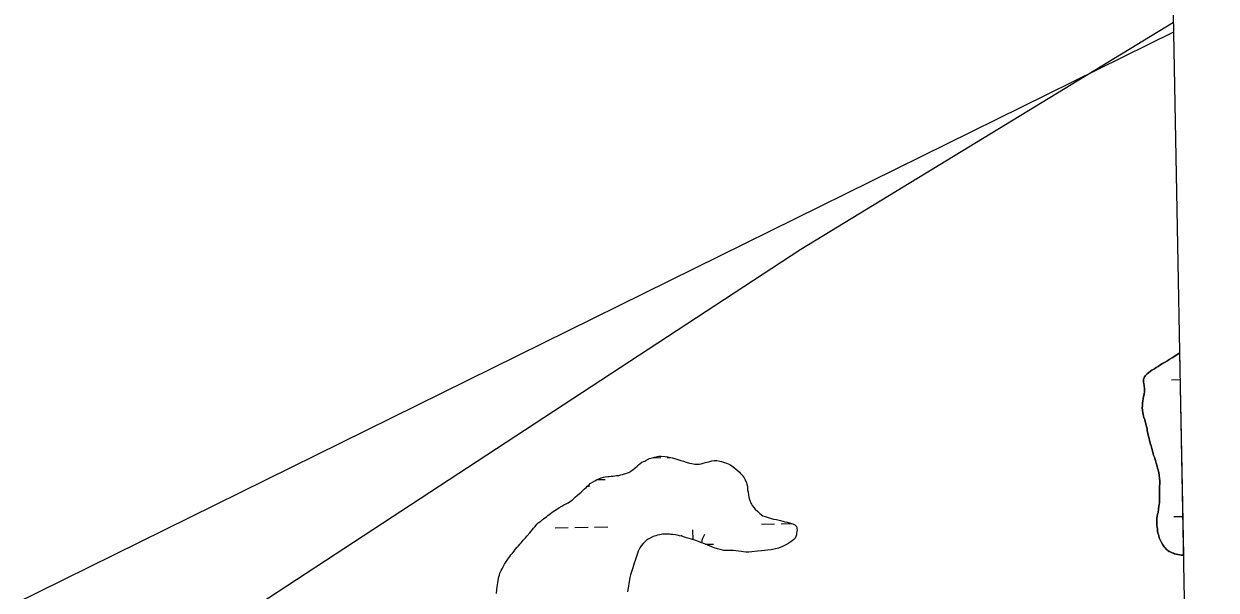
# Model space of a CAD drawing. Extents: x 3925854 to 3964121, y 224593 to 250589.
# Drawn here: x 3958970 to 3961872, y 243981 to 245358 of the extents above; entities that cross this region are included whole.
import ezdxf

# ---------------------------------------------------------------- set-up
doc = ezdxf.new("R2010")
doc.units = 0
for name, color, linetype in [('V-GRID-FRAM', 7, 'Continuous'), ('V-TOPO-SHOR', 7, 'Continuous'), ('V-UTIL-LINE', 7, 'Continuous'), ('V-WETL-SWMP', 7, 'Continuous')]:
    doc.layers.add(name, color=color, linetype=linetype)

msp = doc.modelspace()

# ---------------------------------------------------------------- linework, layer by layer
at = {"layer": 'V-GRID-FRAM'}
msp.add_lwpolyline([(3929791.517, 248207.597), (3961703.892, 248787.859), (3962042.387, 230608.264), (3930114.146, 230027.713), (3929791.517, 248207.597)], dxfattribs=at)
at = {"layer": 'V-TOPO-SHOR'}
for points in [[(3961782.648, 244558.105), (3961780.469, 244556.479), (3961774.571, 244552.443), (3961768.39, 244548.404), (3961764.176, 244545.803), (3961757.427, 244541.754), (3961752.932, 244538.868), (3961745.905, 244534.535), (3961741.119, 244532.21), (3961734.375, 244527.881), (3961730.158, 244525.28), (3961725.667, 244522.11), (3961721.454, 244519.226), (3961715.265, 244515.753), (3961711.894, 244513.445), (3961706.848, 244509.418), (3961703.764, 244506.832), (3961699.844, 244503.102), (3961697.054, 244499.672), (3961694.865, 244493.413), (3961694.662, 244486.896), (3961695.269, 244483.507), (3961696.465, 244478.424), (3961697.13, 244470.219), (3961696.931, 244463.42), (3961696.141, 244458.595), (3961695.099, 244451.22), (3961694.3, 244446.962), (3961692.956, 244440.999), (3961692.442, 244436.745), (3961691.963, 244429.659), (3961691.736, 244425.125), (3961692.1, 244418.331), (3961693.302, 244412.683), (3961693.911, 244409.291), (3961694.826, 244403.922), (3961696, 244400.538), (3961697.765, 244395.179), (3961699.834, 244388.123), (3961701.036, 244382.475), (3961701.931, 244378.805), (3961703.415, 244373.159), (3961704.034, 244368.917), (3961705.244, 244362.419), (3961706.436, 244357.62), (3961708.513, 244350), (3961709.711, 244344.632), (3961712.076, 244336.448), (3961713.549, 244331.934), (3961715.046, 244325.158), (3961716.531, 244319.511), (3961718.597, 244312.741), (3961719.488, 244309.351), (3961721.245, 244304.559), (3961722.132, 244301.454), (3961723.898, 244296.096), (3961725.96, 244289.606), (3961728.024, 244282.836), (3961729.216, 244278.035), (3961730.404, 244273.519), (3961732.19, 244266.462), (3961732.825, 244260.805), (3961733.492, 244252.599), (3961734.131, 244246.662), (3961734.207, 244240.432), (3961734.017, 244232.783), (3961733.789, 244228.248), (3961733.861, 244222.303), (3961733.906, 244218.623), (3961733.976, 244212.96), (3961733.734, 244209.556)], [(3960381.198, 244255.921), (3960384.524, 244256.566), (3960391.485, 244257.258), (3960394.51, 244257.598), (3960399.659, 244257.965), (3960403.292, 244258.311), (3960408.735, 244259.288), (3960412.665, 244259.941), (3960418.42, 244260.316), (3960422.955, 244261.278), (3960427.186, 244262.241), (3960432.015, 244263.816), (3960435.038, 244264.459), (3960438.952, 244266.628), (3960442.273, 244267.576), (3960447.387, 244270.671), (3960453.4, 244274.683), (3960457.298, 244278.066), (3960462.696, 244282.676), (3960465.69, 244285.744), (3960469.893, 244289.129), (3960474.4, 244292.213), (3960478.017, 244293.774), (3960481.034, 244295.023), (3960484.044, 244296.576), (3960489.769, 244299.373), (3960493.082, 244300.93), (3960499.118, 244303.123), (3960504.553, 244304.706), (3960509.087, 244305.671), (3960515.739, 244306.963), (3960521.496, 244307.035), (3960530.598, 244306.236), (3960537.581, 244305.11), (3960548.221, 244302.513), (3960556.734, 244300.19), (3960568.598, 244296.701), (3960575.289, 244294.661), (3960581.683, 244292.314), (3960589.889, 244290.292), (3960595.667, 244288.849), (3960603.256, 244287.728), (3960607.502, 244287.476), (3960613.861, 244287.857), (3960618.096, 244288.517), (3960623.534, 244290.098), (3960628.967, 244291.679), (3960633.202, 244292.336), (3960639.545, 244294.233), (3960644.075, 244295.501), (3960650.43, 244296.185), (3960656.49, 244296.258), (3960663.779, 244295.136), (3960668.336, 244294.282), (3960675.338, 244291.64), (3960680.511, 244289.885), (3960688.128, 244286.645), (3960693.012, 244283.673), (3960700.358, 244277.701), (3960705.562, 244273.521), (3960711.391, 244267.834), (3960714.457, 244264.842), (3960718.145, 244260.646), (3960720.607, 244257.643), (3960722.772, 244254.035), (3960725.555, 244249.523), (3960728.674, 244242.285), (3960729.323, 244238.658), (3960730.91, 244232.92), (3960731.613, 244225.047), (3960732.584, 244219.907), (3960733.892, 244212.045), (3960734.857, 244207.51), (3960736.446, 244201.469), (3960737.704, 244197.846), (3960739.58, 244193.021), (3960740.829, 244190.006), (3960742.688, 244186.694), (3960746.989, 244181.898), (3960750.063, 244178.298), (3960756.201, 244172.008), (3960761.102, 244167.826), (3960768.747, 244162.161), (3960773.925, 244160.103), (3960781.535, 244157.469), (3960786.704, 244156.017), (3960794.607, 244153.992), (3960801.898, 244152.566), (3960811.626, 244150.26), (3960816.791, 244149.112), (3960822.265, 244147.662), (3960828.041, 244146.218), (3960835.641, 244144.188), (3960841.117, 244142.437), (3960846.602, 244140.08), (3960850.294, 244135.578), (3960851.912, 244127.114), (3960851.65, 244123.776), (3960850.8, 244118.918), (3960850.235, 244115.578), (3960848.765, 244111.922)], [(3960120.383, 243973.004), (3960121.479, 243982.716), (3960122.304, 243989.394), (3960123.705, 243998.807), (3960124.545, 244004.574), (3960126.255, 244013.384), (3960127.412, 244017.943), (3960128.87, 244022.508), (3960131.516, 244029.207), (3960133.896, 244032.873), (3960137.758, 244039.285), (3960140.124, 244044.164), (3960144.881, 244051.496), (3960148.156, 244056.384), (3960152.924, 244063.11), (3960155.605, 244066.78), (3960159.187, 244071.369), (3960163.065, 244076.264), (3960166.051, 244079.938), (3960170.834, 244085.451), (3960173.82, 244089.126), (3960177.109, 244092.802), (3960180.701, 244096.482), (3960185.479, 244102.298), (3960191.158, 244108.733), (3960194.734, 244113.626), (3960201.318, 244120.374), (3960205.203, 244124.968), (3960210.575, 244131.699), (3960214.157, 244136.289), (3960218.638, 244141.497), (3960222.234, 244144.874), (3960227.94, 244149.187), (3960231.542, 244151.958), (3960235.442, 244155.339), (3960241.752, 244159.661), (3960245.651, 244163.042), (3960251.959, 244167.664), (3960255.864, 244170.439), (3960262.176, 244174.761), (3960266.389, 244177.237), (3960272.4, 244181.249), (3960279.621, 244185.58), (3960284.436, 244188.368), (3960291.369, 244191.483), (3960294.979, 244193.647), (3960300.687, 244197.657), (3960304.296, 244200.125), (3960307.894, 244203.199), (3960312.989, 244207.807), (3960316.889, 244211.19), (3960322.582, 244216.413), (3960326.482, 244219.792), (3960331.876, 244224.707), (3960334.565, 244227.771), (3960339.062, 244231.767), (3960341.463, 244233.917), (3960345.663, 244237.302), (3960348.659, 244240.065), (3960353.769, 244243.463), (3960360.089, 244247.176), (3960363.999, 244249.65), (3960369.727, 244252.142), (3960375.457, 244254.336), (3960381.198, 244255.921)], [(3961733.734, 244209.556), (3961733.808, 244203.611), (3961733.857, 244199.648), (3961733.351, 244194.542), (3961732.561, 244189.719), (3961732.042, 244185.748), (3961731.285, 244178.375), (3961730.259, 244169.583), (3961729.167, 244166.171), (3961728.098, 244161.062), (3961727.582, 244156.808), (3961727.088, 244150.854), (3961726.886, 244144.338), (3961727.209, 244140.942), (3961727.535, 244137.549), (3961727.856, 244134.438), (3961728.772, 244129.068), (3961729.099, 244125.392), (3961730.015, 244120.022), (3961730.91, 244116.35), (3961731.801, 244112.962), (3961733.271, 244108.451), (3961734.443, 244105.35), (3961736.769, 244100.279), (3961738.51, 244096.904), (3961741.691, 244091.561), (3961745.148, 244086.789), (3961747.45, 244083.702), (3961750.89, 244080.346), (3961752.899, 244078.103), (3961756.899, 244075.32), (3961759.748, 244073.94), (3961764.585, 244072.017), (3961767.43, 244070.919), (3961770.277, 244069.821), (3961774.817, 244069.027), (3961778.229, 244067.935), (3961783.337, 244067.149), (3961786.458, 244066.62), (3961790.711, 244066.106), (3961791.812, 244065.936)], [(3960848.765, 244111.922), (3960846.995, 244107.959), (3960843.706, 244104.283), (3960839.805, 244101.205), (3960831.991, 244095.655), (3960825.976, 244091.944), (3960816.638, 244087.284), (3960806.682, 244083.526), (3960799.74, 244081.319), (3960788.852, 244079.369), (3960780.073, 244078.654), (3960765.546, 244076.963), (3960755.259, 244075.623), (3960741.945, 244073.946), (3960734.066, 244073.85), (3960726.794, 244073.759), (3960715.868, 244075.142), (3960709.185, 244076.272), (3960702.509, 244077.1), (3960696.744, 244077.636), (3960692.195, 244077.882), (3960687.353, 244077.219), (3960682.195, 244077.761), (3960678.557, 244077.716), (3960673.407, 244077.655), (3960667.934, 244079.103), (3960658.507, 244081.716), (3960649.994, 244084.034), (3960644.513, 244086.088), (3960634.462, 244090.209), (3960626.235, 244093.746), (3960613.445, 244098.741), (3960605.53, 244101.676), (3960594.884, 244104.879), (3960589.408, 244106.63), (3960583.018, 244108.674), (3960577.849, 244110.126), (3960571.156, 244112.166), (3960565.385, 244113.306), (3960560.218, 244114.455), (3960555.964, 244115.313), (3960548.374, 244116.434), (3960545.038, 244116.696), (3960541.094, 244116.95), (3960537.761, 244116.909), (3960530.784, 244117.431), (3960524.728, 244117.052), (3960521.099, 244116.403), (3960518.072, 244116.063), (3960512.333, 244114.478), (3960507.803, 244113.208), (3960501.766, 244111.318), (3960494.229, 244107.891), (3960489.109, 244105.403), (3960485.806, 244102.939), (3960481.009, 244098.639), (3960477.417, 244094.956), (3960472.336, 244089.138), (3960469.368, 244083.948), (3960465.531, 244075.719), (3960463.478, 244069.936), (3960459.958, 244060.499), (3960457.617, 244053.499), (3960455.583, 244046.503), (3960452.083, 244035.247), (3960450.048, 244028.253), (3960446.836, 244018.212), (3960445.096, 244011.826), (3960444.254, 244006.362), (3960442.548, 243997.248), (3960441.712, 243991.176), (3960440.303, 243982.37), (3960439.457, 243977.209)]]:
    msp.add_lwpolyline(points, dxfattribs=at)
at = {"layer": 'V-UTIL-LINE'}
for points in [[(3947659.847, 248532.496), (3950829.703, 244264.252), (3951084.365, 243921.222), (3951178.827, 243906.555), (3951845.15, 243559.451), (3953160.259, 242867.131), (3955606.335, 242988.526), (3956603.283, 243068.394), (3958314.557, 243143.679), (3960860.872, 244810.142), (3961767.682, 245361.867)], [(3961768.13, 245337.826), (3958452.623, 243703.895), (3958445.336, 243702.4), (3956064.086, 243251.836), (3953495.261, 242797.264), (3951301.912, 243383.403), (3951151.061, 243242.597), (3951106.541, 243278.566), (3951104.041, 243281.265)]]:
    msp.add_lwpolyline(points, dxfattribs=at)
at = {"layer": 'V-WETL-SWMP'}
for p, q in [((3961757.428, 244541.755), (3961764.175, 244545.803)), ((3961764.175, 244545.803), (3961768.391, 244548.403)), ((3961768.391, 244548.403), (3961774.572, 244552.443)), ((3961774.572, 244552.443), (3961780.47, 244556.48)), ((3961780.47, 244556.48), (3961782.648, 244558.105)), ((3961782.648, 244558.105), (3961791.812, 244065.936)), ((3961706.847, 244509.419), (3961711.895, 244513.445)), ((3961711.895, 244513.445), (3961715.266, 244515.752)), ((3961715.266, 244515.752), (3961721.454, 244519.226)), ((3961721.454, 244519.226), (3961725.666, 244522.11)), ((3961725.666, 244522.11), (3961730.159, 244525.28)), ((3961730.159, 244525.28), (3961734.375, 244527.88)), ((3961734.375, 244527.88), (3961741.119, 244532.211)), ((3961741.119, 244532.211), (3961745.905, 244534.535)), ((3961745.905, 244534.535), (3961752.932, 244538.868)), ((3961752.932, 244538.868), (3961757.428, 244541.755)), ((3961694.662, 244486.897), (3961694.865, 244493.413)), ((3961695.269, 244483.506), (3961694.662, 244486.897)), ((3961694.865, 244493.413), (3961697.054, 244499.671)), ((3961697.054, 244499.671), (3961699.844, 244503.103)), ((3961699.844, 244503.103), (3961703.764, 244506.832)), ((3961703.764, 244506.832), (3961706.847, 244509.419)), ((3961762.62, 244492.53), (3961783.862, 244492.916)), ((3961695.098, 244451.22), (3961696.14, 244458.596)), ((3961696.464, 244478.423), (3961695.269, 244483.506)), ((3961696.14, 244458.596), (3961696.931, 244463.42)), ((3961697.131, 244470.219), (3961696.464, 244478.423)), ((3961696.931, 244463.42), (3961697.131, 244470.219)), ((3961691.735, 244425.124), (3961691.963, 244429.658)), ((3961691.963, 244429.658), (3961692.443, 244436.744)), ((3961692.443, 244436.744), (3961692.957, 244440.998)), ((3961692.957, 244440.998), (3961694.3, 244446.962)), ((3961694.3, 244446.962), (3961695.098, 244451.22)), ((3961692.101, 244418.332), (3961691.735, 244425.124)), ((3961693.303, 244412.683), (3961692.101, 244418.332)), ((3961693.911, 244409.292), (3961693.303, 244412.683)), ((3961694.826, 244403.922), (3961693.911, 244409.292)), ((3961696, 244400.538), (3961694.826, 244403.922)), ((3961697.765, 244395.179), (3961696, 244400.538)), ((3961699.834, 244388.124), (3961697.765, 244395.179)), ((3961701.036, 244382.475), (3961699.834, 244388.124)), ((3961701.93, 244378.804), (3961701.036, 244382.475)), ((3961703.415, 244373.159), (3961701.93, 244378.804)), ((3961704.033, 244368.918), (3961703.415, 244373.159)), ((3961705.245, 244362.419), (3961704.033, 244368.918)), ((3961706.437, 244357.62), (3961705.245, 244362.419)), ((3961708.512, 244349.999), (3961706.437, 244357.62)), ((3961709.711, 244344.632), (3961708.512, 244349.999)), ((3961712.076, 244336.449), (3961709.711, 244344.632)), ((3961713.548, 244331.935), (3961712.076, 244336.449)), ((3961715.046, 244325.157), (3961713.548, 244331.935)), ((3961716.531, 244319.511), (3961715.046, 244325.157)), ((3961718.597, 244312.74), (3961716.531, 244319.511)), ((3961719.488, 244309.352), (3961718.597, 244312.74)), ((3960498.838, 244303.022), (3960520.129, 244303.409)), ((3960536.126, 244303.7), (3960542.852, 244303.823)), ((3961721.245, 244304.559), (3961719.488, 244309.352)), ((3961722.133, 244301.455), (3961721.245, 244304.559)), ((3961723.898, 244296.096), (3961722.133, 244301.455)), ((3961725.959, 244289.607), (3961723.898, 244296.096)), ((3961728.024, 244282.836), (3961725.959, 244289.607)), ((3961729.216, 244278.036), (3961728.024, 244282.836)), ((3961730.404, 244273.519), (3961729.216, 244278.036)), ((3961732.189, 244266.461), (3961730.404, 244273.519)), ((3961732.825, 244260.805), (3961732.189, 244266.461)), ((3961733.492, 244252.6), (3961732.825, 244260.805)), ((3961734.131, 244246.661), (3961733.492, 244252.6)), ((3960341.538, 244233.978), (3960346.768, 244234.073)), ((3960364.409, 244249.828), (3960384.482, 244250.193)), ((3961733.789, 244228.249), (3961734.017, 244232.783)), ((3961733.862, 244222.303), (3961733.789, 244228.249)), ((3961734.017, 244232.783), (3961734.207, 244240.432)), ((3961734.207, 244240.432), (3961734.131, 244246.661)), ((3961732.561, 244189.719), (3961733.352, 244194.543)), ((3961733.352, 244194.543), (3961733.856, 244199.647)), ((3961733.734, 244209.557), (3961733.976, 244212.959)), ((3961733.807, 244203.611), (3961733.734, 244209.557)), ((3961733.856, 244199.647), (3961733.807, 244203.611)), ((3961733.907, 244218.622), (3961733.862, 244222.303)), ((3961733.976, 244212.959), (3961733.907, 244218.622)), ((3961728.097, 244161.061), (3961729.167, 244166.172)), ((3961729.167, 244166.172), (3961730.258, 244169.584)), ((3961730.258, 244169.584), (3961731.284, 244178.375)), ((3961731.284, 244178.375), (3961732.043, 244185.748)), ((3961732.043, 244185.748), (3961732.561, 244189.719)), ((3960765.018, 244141.661), (3960797.012, 244142.243)), ((3960813.01, 244142.533), (3960839.323, 244143.012)), ((3961726.885, 244144.338), (3961727.089, 244150.854)), ((3961727.21, 244140.943), (3961726.885, 244144.338)), ((3961727.089, 244150.854), (3961727.582, 244156.807)), ((3961727.535, 244137.549), (3961727.21, 244140.943)), ((3961727.856, 244134.438), (3961727.535, 244137.549)), ((3961727.582, 244156.807), (3961728.097, 244161.061)), ((3961768.668, 244159.91), (3961790.055, 244160.299)), ((3960263.193, 244132.536), (3960295.187, 244133.118)), ((3960311.185, 244133.409), (3960343.179, 244133.99)), ((3960359.177, 244134.281), (3960391.171, 244134.863)), ((3960598.615, 244103.756), (3960598.171, 244128.195)), ((3961728.771, 244129.068), (3961727.856, 244134.438)), ((3961729.099, 244125.391), (3961728.771, 244129.068)), ((3961730.014, 244120.021), (3961729.099, 244125.391)), ((3961730.909, 244116.35), (3961730.014, 244120.021)), ((3961731.8, 244112.963), (3961730.909, 244116.35)), ((3961733.271, 244108.45), (3961731.8, 244112.963)), ((3961734.442, 244105.349), (3961733.271, 244108.45)), ((3960628.571, 244092.742), (3960648.817, 244093.11)), ((3961736.769, 244100.28), (3961734.442, 244105.349)), ((3961738.51, 244096.903), (3961736.769, 244100.28)), ((3961741.69, 244091.561), (3961738.51, 244096.903)), ((3961745.147, 244086.789), (3961741.69, 244091.561)), ((3961747.45, 244083.702), (3961745.147, 244086.789)), ((3961750.89, 244080.345), (3961747.45, 244083.702)), ((3961752.899, 244078.104), (3961750.89, 244080.345)), ((3961756.898, 244075.321), (3961752.899, 244078.104)), ((3961759.747, 244073.94), (3961756.898, 244075.321)), ((3961764.585, 244072.017), (3961759.747, 244073.94)), ((3961767.43, 244070.919), (3961764.585, 244072.017)), ((3961770.276, 244069.821), (3961767.43, 244070.919)), ((3961774.817, 244069.027), (3961770.276, 244069.821)), ((3961778.228, 244067.935), (3961774.817, 244069.027)), ((3961783.336, 244067.148), (3961778.228, 244067.935)), ((3961786.457, 244066.62), (3961783.336, 244067.148)), ((3961790.712, 244066.106), (3961786.457, 244066.62)), ((3961791.812, 244065.936), (3961790.712, 244066.106))]:
    msp.add_line(p, q, dxfattribs=at)
for points in [[(3960122.305, 243989.394), (3960123.705, 243998.806), (3960124.544, 244004.574), (3960126.255, 244013.384), (3960127.411, 244017.944), (3960128.871, 244022.508), (3960131.516, 244029.208), (3960133.896, 244032.874), (3960137.758, 244039.285), (3960140.123, 244044.163), (3960144.882, 244051.495), (3960148.156, 244056.384), (3960152.923, 244063.109), (3960155.605, 244066.779), (3960159.186, 244071.369), (3960163.066, 244076.265), (3960166.052, 244079.938), (3960170.833, 244085.452), (3960173.819, 244089.125), (3960177.108, 244092.802), (3960180.7, 244096.483), (3960185.478, 244102.299), (3960191.157, 244108.733), (3960194.734, 244113.626), (3960201.319, 244120.374), (3960205.203, 244124.967), (3960210.575, 244131.7), (3960214.156, 244136.29), (3960218.638, 244141.497), (3960222.234, 244144.874), (3960227.939, 244149.187), (3960231.542, 244151.959), (3960235.441, 244155.34), (3960241.752, 244159.66), (3960245.651, 244163.041), (3960251.959, 244167.664), (3960255.864, 244170.44), (3960262.176, 244174.76), (3960266.389, 244177.236), (3960272.401, 244181.249), (3960279.621, 244185.58), (3960284.436, 244188.367), (3960291.369, 244191.482), (3960294.979, 244193.647), (3960300.688, 244197.657), (3960304.295, 244200.126), (3960307.894, 244203.2), (3960312.99, 244207.808), (3960316.888, 244211.19), (3960322.583, 244216.412), (3960326.481, 244219.793), (3960331.876, 244224.708), (3960334.566, 244227.771), (3960339.063, 244231.766), (3960341.462, 244233.917), (3960345.663, 244237.302), (3960348.66, 244240.066), (3960353.77, 244243.462), (3960360.089, 244247.176), (3960363.999, 244249.649), (3960369.727, 244252.143), (3960375.458, 244254.335), (3960381.197, 244255.92), (3960384.523, 244256.567), (3960391.485, 244257.258), (3960394.511, 244257.598), (3960399.659, 244257.964), (3960403.291, 244258.311), (3960408.735, 244259.287), (3960412.666, 244259.941), (3960418.42, 244260.315), (3960422.954, 244261.279), (3960427.185, 244262.24), (3960432.015, 244263.815), (3960435.038, 244264.458), (3960438.951, 244266.627), (3960442.273, 244267.577), (3960447.387, 244270.67), (3960453.4, 244274.683), (3960457.298, 244278.065), (3960462.697, 244282.676), (3960465.69, 244285.744), (3960469.892, 244289.129), (3960474.4, 244292.214), (3960478.018, 244293.774), (3960481.033, 244295.023), (3960484.045, 244296.575), (3960489.769, 244299.373), (3960493.083, 244300.929), (3960499.118, 244303.124), (3960504.553, 244304.706), (3960509.088, 244305.67), (3960515.739, 244306.964), (3960521.497, 244307.034), (3960530.598, 244306.236), (3960537.582, 244305.109), (3960548.221, 244302.512), (3960556.735, 244300.191), (3960568.598, 244296.7), (3960575.29, 244294.66), (3960581.683, 244292.314)], [(3960581.683, 244292.314), (3960589.89, 244290.292), (3960595.666, 244288.848), (3960603.256, 244287.728), (3960607.502, 244287.477), (3960613.862, 244287.858), (3960618.097, 244288.516), (3960623.533, 244290.097), (3960628.968, 244291.679), (3960633.203, 244292.337), (3960639.544, 244294.233), (3960644.075, 244295.501), (3960650.431, 244296.184), (3960656.491, 244296.258), (3960663.778, 244295.135), (3960668.335, 244294.282), (3960675.338, 244291.64), (3960680.511, 244289.885), (3960688.127, 244286.644), (3960693.013, 244283.673), (3960700.359, 244277.702), (3960705.562, 244273.522), (3960711.39, 244267.835), (3960714.457, 244264.842), (3960718.145, 244260.645), (3960720.606, 244257.644), (3960722.772, 244254.034), (3960725.555, 244249.522), (3960728.674, 244242.286), (3960729.324, 244238.658), (3960730.91, 244232.919), (3960731.612, 244225.048), (3960732.584, 244219.907), (3960733.892, 244212.044), (3960734.857, 244207.51), (3960736.446, 244201.468), (3960737.703, 244197.846), (3960739.58, 244193.02), (3960740.829, 244190.005), (3960742.688, 244186.694), (3960746.99, 244181.898), (3960750.064, 244178.298), (3960756.202, 244172.009), (3960761.102, 244167.826), (3960768.748, 244162.161), (3960773.925, 244160.103), (3960781.534, 244157.469), (3960786.704, 244156.017), (3960794.608, 244153.992), (3960801.899, 244152.566), (3960811.626, 244150.26), (3960816.792, 244149.111), (3960822.265, 244147.662), (3960828.04, 244146.218), (3960835.642, 244144.189), (3960841.118, 244142.438), (3960846.602, 244140.08), (3960850.294, 244135.579), (3960851.913, 244127.113), (3960851.651, 244123.776), (3960850.801, 244118.917), (3960850.235, 244115.577), (3960848.765, 244111.922), (3960846.995, 244107.96), (3960843.706, 244104.283), (3960839.804, 244101.205), (3960831.992, 244095.654), (3960825.976, 244091.944), (3960816.638, 244087.284), (3960806.683, 244083.526), (3960799.74, 244081.319), (3960788.853, 244079.368), (3960780.073, 244078.654), (3960765.547, 244076.962), (3960755.259, 244075.624), (3960741.945, 244073.946), (3960734.066, 244073.849), (3960726.794, 244073.76), (3960715.867, 244075.142), (3960709.185, 244076.273), (3960702.508, 244077.1), (3960696.743, 244077.636), (3960692.194, 244077.883), (3960687.353, 244077.218), (3960682.195, 244077.761), (3960678.558, 244077.717), (3960673.407, 244077.654), (3960667.934, 244079.102), (3960658.507, 244081.715), (3960649.993, 244084.035), (3960644.513, 244086.089), (3960634.462, 244090.209), (3960626.236, 244093.746), (3960613.446, 244098.741), (3960605.53, 244101.675), (3960594.884, 244104.879), (3960589.408, 244106.63), (3960583.018, 244108.674), (3960577.848, 244110.126), (3960571.156, 244112.165), (3960565.384, 244113.307)], [(3960565.384, 244113.307), (3960560.218, 244114.456), (3960555.965, 244115.313), (3960548.374, 244116.433), (3960545.037, 244116.695), (3960541.094, 244116.95), (3960537.761, 244116.909), (3960530.784, 244117.43), (3960524.728, 244117.053), (3960521.099, 244116.403), (3960518.072, 244116.063), (3960512.334, 244114.477), (3960507.803, 244113.209), (3960501.765, 244111.317), (3960494.23, 244107.891), (3960489.109, 244105.404), (3960485.805, 244102.94), (3960481.009, 244098.638), (3960477.417, 244094.957), (3960472.336, 244089.137), (3960469.369, 244083.949), (3960465.53, 244075.719), (3960463.479, 244069.936), (3960459.957, 244060.498), (3960457.618, 244053.499), (3960455.583, 244046.503), (3960452.083, 244035.247), (3960450.047, 244028.252), (3960446.836, 244018.212), (3960445.096, 244011.826), (3960444.254, 244006.361), (3960442.547, 243997.248), (3960441.712, 243991.176), (3960440.304, 243982.37), (3960439.458, 243977.208)], [(3960120.384, 243973.005), (3960121.478, 243982.716), (3960122.305, 243989.394)]]:
    msp.add_lwpolyline(points, dxfattribs=at)
for centre, start, end in [((3960543.583, 244091.672), 34.701178, 41.813537), ((3960654.051, 244093.68), 140.269876, 175.246563)]:
    msp.add_arc(centre, 35.246, start, end, dxfattribs=at)

doc.saveas('drawing.dxf')
